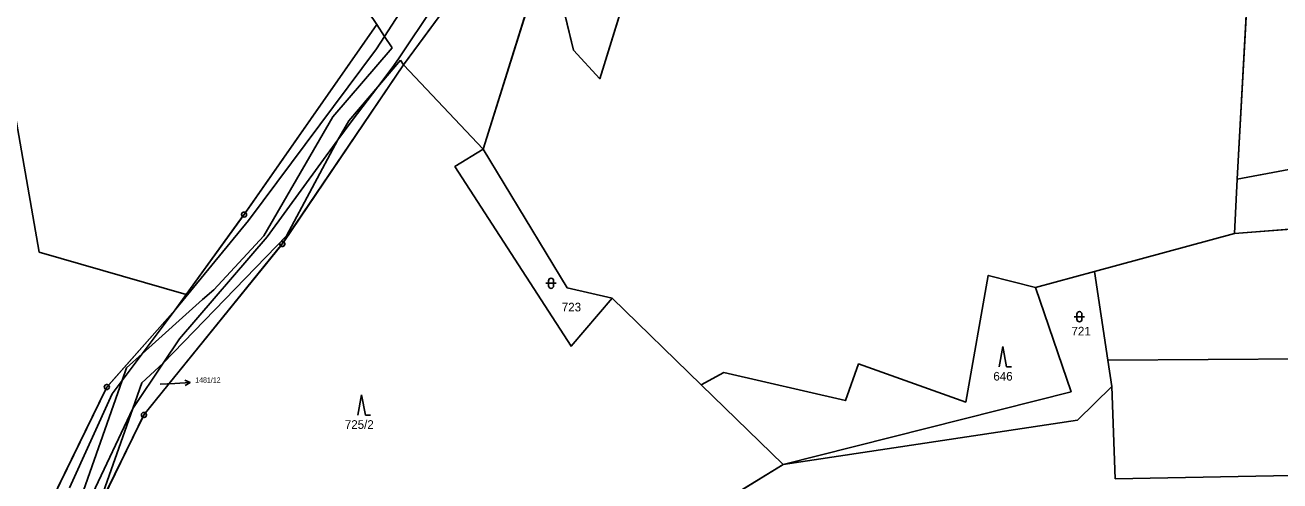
# Model space of a CAD drawing. Extents: x -760642 to -757221, y -1092371 to -1088855.
# Drawn here: x -760325 to -760077.8, y -1090939.2 to -1090849.4 of the extents above; entities that cross this region are included whole.
import ezdxf

# ---------------------------------------------------------------- set-up
doc = ezdxf.new("R2010")
doc.units = 0
for name, color, linetype in [('Vrstva 1', 7, 'Continuous'), ('Vrstva 16', 7, 'Continuous'), ('Vrstva 18', 7, 'Continuous'), ('Vrstva 24', 7, 'Continuous'), ('Vrstva 25', 7, 'Continuous'), ('Vrstva 30', 7, 'Continuous'), ('Vrstva 4', 7, 'Continuous')]:
    doc.layers.add(name, color=color, linetype=linetype)

msp = doc.modelspace()

# ---------------------------------------------------------------- linework, layer by layer
at = {"layer": 'Vrstva 1'}
for p, q in [((-760202.52, -1090829.99), (-760211.8, -1090859.96)), ((-760222.05, -1090833.2), (-760234.76, -1090873.85)), ((-760216.96, -1090854.28), (-760222.05, -1090833.2)), ((-760084.09, -1090840.66), (-760086.21, -1090879.78)), ((-760250.43, -1090857.2), (-760242.74, -1090846.72)), ((-760255.71, -1090849.28), (-760281.86, -1090886.73)), ((-760255.71, -1090849.28), (-760254.17, -1090851.6)), ((-760254.17, -1090851.6), (-760252.67, -1090853.84)), ((-760252.67, -1090853.84), (-760264.4, -1090867.48)), ((-760211.8, -1090859.96), (-760216.96, -1090854.28)), ((-760251.05, -1090856.26), (-760255.54, -1090861.55)), ((-760251.05, -1090856.26), (-760250.43, -1090857.2)), ((-760274.34, -1090892.52), (-760250.43, -1090857.2)), ((-760234.76, -1090873.85), (-760250.43, -1090857.2)), ((-760255.54, -1090861.55), (-760261.21, -1090868.23)), ((-760326.96, -1090866.97), (-760322.2, -1090894.14)), ((-760264.4, -1090867.48), (-760277.95, -1090890.95)), ((-760261.21, -1090868.23), (-760263.38, -1090872)), ((-760263.38, -1090872), (-760273.51, -1090890.95)), ((-760234.76, -1090873.85), (-760240.32, -1090877.27)), ((-760218.23, -1090901.15), (-760234.76, -1090873.85)), ((-760064.86, -1090875.72), (-760086.21, -1090879.78)), ((-760240.32, -1090877.27), (-760217.46, -1090912.68)), ((-760086.21, -1090879.78), (-760086.73, -1090890.45)), ((-760086.73, -1090890.45), (-760028.38, -1090885.89)), ((-760293.28, -1090902.51), (-760281.86, -1090886.73)), ((-760297.8, -1090916.03), (-760273.51, -1090890.95)), ((-760277.95, -1090890.95), (-760287.81, -1090901.57)), ((-760114.36, -1090897.94), (-760086.73, -1090890.45)), ((-760322.2, -1090894.14), (-760293.28, -1090902.51)), ((-760301.6, -1090926.23), (-760274.34, -1090892.52)), ((-760135.27, -1090898.72), (-760139.69, -1090923.7)), ((-760135.27, -1090898.72), (-760125.98, -1090901.09)), ((-760125.98, -1090901.09), (-760114.36, -1090897.94)), ((-760111.74, -1090915.41), (-760114.36, -1090897.94)), ((-760209.38, -1090903.18), (-760218.23, -1090901.15)), ((-760125.98, -1090901.09), (-760118.94, -1090921.68)), ((-760290.03, -1090903.45), (-760301.93, -1090914.16)), ((-760295.45, -1090905.5), (-760293.28, -1090902.51)), ((-760287.81, -1090901.57), (-760290.03, -1090903.45)), ((-760217.46, -1090912.68), (-760209.38, -1090903.18)), ((-760209.38, -1090903.18), (-760191.82, -1090920.28)), ((-760308.9, -1090920.73), (-760295.45, -1090905.5)), ((-760301.93, -1090914.16), (-760305.02, -1090916.94)), ((-760302.02, -1090919.92), (-760297.8, -1090916.03)), ((-760160.81, -1090916.17), (-760163.38, -1090923.42)), ((-760139.69, -1090923.7), (-760160.81, -1090916.17)), ((-760111.74, -1090915.41), (-759991.78, -1090914.78)), ((-760110.95, -1090920.64), (-760111.74, -1090915.41)), ((-760305.91, -1090919.48), (-760305.02, -1090916.94)), ((-760187.36, -1090917.88), (-760191.82, -1090920.28)), ((-760163.38, -1090923.42), (-760187.36, -1090917.88)), ((-760308.9, -1090920.73), (-760324.01, -1090951.71)), ((-760318.08, -1090954.12), (-760305.91, -1090919.48)), ((-760302.02, -1090919.92), (-760303.79, -1090924.99)), ((-760191.82, -1090920.28), (-760175.7, -1090935.99)), ((-760117.67, -1090927.3), (-760110.95, -1090920.64)), ((-760110.95, -1090920.64), (-760110.25, -1090938.86)), ((-760118.94, -1090921.68), (-760175.7, -1090935.99)), ((-760303.79, -1090924.99), (-760311.05, -1090945.56)), ((-760311.05, -1090945.56), (-760301.6, -1090926.23)), ((-760175.7, -1090935.99), (-760117.67, -1090927.3)), ((-760199.02, -1090950.37), (-760175.7, -1090935.99)), ((-760110.25, -1090938.86), (-759974.21, -1090936.17))]:
    msp.add_line(p, q, dxfattribs=at)
at = {"layer": 'Vrstva 16'}
for p, q in [((-760298.42, -1090920.16), (-760295.48, -1090920.01)), ((-760295.48, -1090920.01), (-760292.484, -1090919.854))]:
    msp.add_line(p, q, dxfattribs=at)
msp.add_lwpolyline([(-760293.509, -1090919.406), (-760292.484, -1090919.854), (-760293.457, -1090920.405)], dxfattribs=at)
at = {"layer": 'Vrstva 24'}
for centre, radius in [((-760281.86, -1090886.73), 0.5), ((-760281.86, -1090886.73), 0.0327), ((-760274.34, -1090892.52), 0.5), ((-760274.34, -1090892.52), 0.0327), ((-760308.9, -1090920.73), 0.5), ((-760308.9, -1090920.73), 0.0327), ((-760301.6, -1090926.23), 0.5), ((-760301.6, -1090926.23), 0.0327)]:
    msp.add_circle(centre, radius, dxfattribs=at)
at = {"layer": 'Vrstva 25'}
for p, q in [((-760222.39, -1090900.28), (-760220.39, -1090900.28)), ((-760221.89, -1090900.78), (-760221.89, -1090899.78)), ((-760220.89, -1090900.78), (-760220.89, -1090899.78)), ((-760117.82, -1090907.37), (-760117.82, -1090906.37)), ((-760116.82, -1090907.37), (-760116.82, -1090906.37)), ((-760118.32, -1090906.87), (-760116.32, -1090906.87)), ((-760132.402, -1090912.749), (-760133.135, -1090916.749)), ((-760132.402, -1090912.749), (-760131.669, -1090916.749)), ((-760131.669, -1090916.749), (-760130.669, -1090916.749)), ((-760258.702, -1090922.269), (-760259.435, -1090926.269)), ((-760258.702, -1090922.269), (-760257.969, -1090926.269)), ((-760257.969, -1090926.269), (-760256.969, -1090926.269))]:
    msp.add_line(p, q, dxfattribs=at)
for centre, start, end in [((-760221.39, -1090899.78), 0, 180), ((-760221.39, -1090900.78), 180, 0), ((-760117.32, -1090906.37), 0, 180), ((-760117.32, -1090907.37), 180, 0)]:
    msp.add_arc(centre, 0.5, start, end, dxfattribs=at)
at = {"layer": 'Vrstva 30'}
for points in [[(-760281.574, -1090886.32), (-760255.71, -1090849.28), (-760261.87, -1090840.05), (-760277.14, -1090810.8), (-760286.18, -1090784.42), (-760292.14, -1090767.45), (-760299.59, -1090751.55), (-760290.16, -1090697.58), (-760312.01, -1090684.77), (-760325.99, -1090691.71), (-760333.99, -1090699.87), (-760358.8, -1090699.76), (-760383.18, -1090693.74), (-760422.1, -1090686.12), (-760445.38, -1090685.84), (-760470.84, -1090686.68), (-760461.862, -1090703.777)], [(-760243.036, -1090847.123), (-760250.43, -1090857.2), (-760234.76, -1090873.85), (-760222.05, -1090833.2), (-760213.53, -1090804.42), (-760213.1, -1090803.56), (-760167.66, -1090711.57), (-760156.8, -1090708.99), (-760150.67, -1090715.88), (-760113.71, -1090753.05), (-760101.49, -1090737.46), (-760084.8, -1090728.63), (-760087.49, -1090727.12), (-760065.45, -1090685.86)], [(-759994.82, -1090861.9), (-759974.66, -1090857.27), (-759955.08, -1090844.12), (-759930.58, -1090826.46), (-759925.15, -1090791.63), (-759923.74, -1090783.05), (-759944.83, -1090782.09), (-759986.56, -1090781.72), (-760015.41, -1090774.7), (-760048.84, -1090771.27), (-760077.05, -1090778.7), (-760096.06, -1090781.68), (-760084.09, -1090840.66), (-760086.21, -1090879.78), (-760064.86, -1090875.72), (-760055.93, -1090852.34), (-760055.74, -1090841.41), (-760038.4, -1090841.64), (-760020.72, -1090859.22), (-759994.82, -1090861.9)], [(-760213.53, -1090804.42), (-760222.05, -1090833.2), (-760216.96, -1090854.28), (-760211.8, -1090859.96), (-760202.52, -1090829.99), (-760188.45, -1090825.64), (-760182.03, -1090814.14), (-760187.33, -1090805.69), (-760204.21, -1090797.16), (-760213.1, -1090803.56), (-760213.53, -1090804.42)], [(-760202.52, -1090829.99), (-760211.8, -1090859.96), (-760216.96, -1090854.28), (-760222.05, -1090833.2), (-760234.76, -1090873.85), (-760218.23, -1090901.15), (-760209.38, -1090903.18), (-760191.82, -1090920.28), (-760187.36, -1090917.88), (-760163.38, -1090923.42), (-760160.81, -1090916.17), (-760139.69, -1090923.7), (-760135.27, -1090898.72), (-760125.98, -1090901.09), (-760114.36, -1090897.94), (-760086.73, -1090890.45), (-760086.21, -1090879.78), (-760084.09, -1090840.66)], [(-759994.82, -1090861.9), (-760020.72, -1090859.22), (-759993.57, -1090876.34), (-760001.36, -1090882.73), (-760025.82, -1090863.73), (-760055.93, -1090852.34), (-760064.86, -1090875.72), (-760086.21, -1090879.78), (-760086.73, -1090890.45), (-760028.38, -1090885.89), (-759948.63, -1090909.93), (-759918.06, -1090926.67), (-759895.24, -1090934.08), (-759870.31, -1090896.84), (-759842.06, -1090866.71), (-759930.08, -1090832.47), (-759927.08, -1090864.2), (-759948.42, -1090861.22), (-759963.44, -1090876.59), (-759983.79, -1090876.32), (-759994.82, -1090861.9)], [(-760301.82, -1090926.679), (-760311.05, -1090945.56), (-760312.89, -1090950.77), (-760317.05, -1090969.91), (-760318.97, -1090972.48), (-760300.1, -1090973.47), (-760272.54, -1090975.1), (-760240.96, -1090967.57), (-760199.02, -1090950.37), (-760175.7, -1090935.99), (-760191.82, -1090920.28), (-760209.38, -1090903.18), (-760217.46, -1090912.68), (-760240.32, -1090877.27), (-760234.76, -1090873.85), (-760250.43, -1090857.2), (-760274.06, -1090892.106)], [(-760326.96, -1090866.97), (-760322.2, -1090894.14), (-760293.28, -1090902.51), (-760282.153, -1090887.135)], [(-760308.569, -1090920.355), (-760295.45, -1090905.5), (-760293.28, -1090902.51), (-760322.2, -1090894.14), (-760326.96, -1090866.97)], [(-760240.32, -1090877.27), (-760217.46, -1090912.68), (-760209.38, -1090903.18), (-760218.23, -1090901.15), (-760234.76, -1090873.85), (-760240.32, -1090877.27)], [(-760274.654, -1090892.909), (-760296.617, -1090920.068), (-760301.286, -1090925.841)], [(-760163.38, -1090923.42), (-760187.36, -1090917.88), (-760191.82, -1090920.28), (-760175.7, -1090935.99), (-760118.94, -1090921.68), (-760125.98, -1090901.09), (-760135.27, -1090898.72), (-760139.69, -1090923.7), (-760160.81, -1090916.17), (-760163.38, -1090923.42)], [(-760324.01, -1090951.71), (-760309.119, -1090921.179)]]:
    msp.add_lwpolyline(points, dxfattribs=at)
for centre, start, end in [((-760281.86, -1090886.73), 55.07478, 180), ((-760281.86, -1090886.73), 180, 234.10671), ((-760274.34, -1090892.52), 231.03884, 0), ((-760274.34, -1090892.52), 0, 55.90382), ((-760308.9, -1090920.73), 48.55146, 180), ((-760308.9, -1090920.73), 180, 243.99993), ((-760301.6, -1090926.23), 243.94704, 0), ((-760301.6, -1090926.23), 0, 51.03884)]:
    msp.add_arc(centre, 0.5, start, end, dxfattribs=at)
at = {"layer": 'Vrstva 4'}
for p, q in [((-760248.5, -1090842.8), (-760254.17, -1090851.6)), ((-760244.58, -1090845.68), (-760251.33, -1090855.84)), ((-760254.17, -1090851.6), (-760255.76, -1090854.07)), ((-760255.76, -1090854.07), (-760281.02, -1090887.9)), ((-760251.33, -1090855.84), (-760252.34, -1090857.36)), ((-760252.34, -1090857.36), (-760255.54, -1090861.55)), ((-760255.54, -1090861.55), (-760260.59, -1090868.17)), ((-760260.59, -1090868.17), (-760263.38, -1090872)), ((-760263.38, -1090872), (-760277.3, -1090891.14)), ((-760281.02, -1090887.9), (-760295.45, -1090905.5)), ((-760277.3, -1090891.14), (-760294.61, -1090911.26)), ((-760295.45, -1090905.5), (-760301.93, -1090914.16)), ((-760294.61, -1090911.26), (-760297.8, -1090916.03)), ((-760301.93, -1090914.16), (-760305.91, -1090919.48)), ((-760297.8, -1090916.03), (-760303.79, -1090924.99)), ((-760305.91, -1090919.48), (-760307.85, -1090922.07)), ((-760307.85, -1090922.07), (-760316.26, -1090940.59)), ((-760303.79, -1090924.99), (-760311.75, -1090941.81))]:
    msp.add_line(p, q, dxfattribs=at)

# ---------------------------------------------------------------- texts
at = {"layer": 'Vrstva 16'}
msp.add_text('1481/12', height=1, dxfattribs=at).set_placement((-760291.48, -1090919.85))
at = {"layer": 'Vrstva 18'}
for s, height, p in [('723', 1.7, (-760219.27, -1090905.82)), ('721', 1.7, (-760118.87, -1090910.57)), ('646', 1.7, (-760134.26, -1090919.46)), ('1481/12', 0.1, (-760298.579, -1090920.16)), ('725/2', 1.7, (-760262.01, -1090928.98))]:
    msp.add_text(s, height=height, dxfattribs=at).set_placement(p)

doc.saveas('drawing.dxf')
